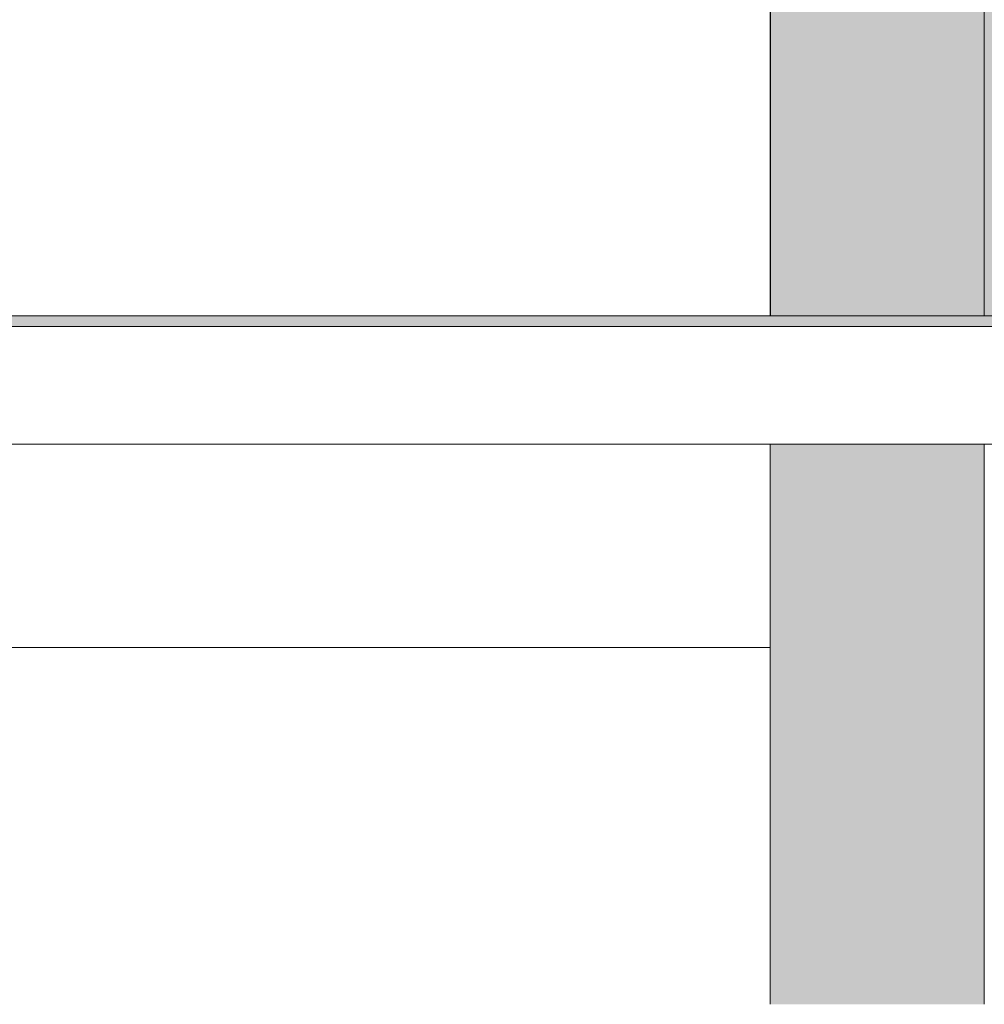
# Model space of a CAD drawing. Header units: metres. Extents: x 3.7 to 90.5, y -1.7 to 14.3.
# Tile 191 of 656: x 75.2 to 76.1, y -0.5 to 0.4. Entities that reach past the tile are written whole.
import ezdxf

# ---------------------------------------------------------------- set-up
doc = ezdxf.new("R2010")
doc.units = ezdxf.units.M
for name, color, linetype, lineweight in [('A-FLOR', 7, 'Continuous', 18), ('A-FLOR-MCUT', 7, 'Continuous', 18), ('A-FLOR-PATT', 7, 'Continuous', 18), ('A-WALL', 7, 'Continuous', 18), ('A-WALL-PATT', 7, 'Continuous', 18), ('S-BEAM', 7, 'Continuous', 18), ('S-COLS', 7, 'Continuous', 18)]:
    doc.layers.add(name, color=color, linetype=linetype, lineweight=lineweight)

# ---------------------------------------------------------------- blocks, each defined once
blk = doc.blocks.new('4 GRE - ESCOLA DE CINEMA E AUDIOVISUAL CINE REX R07_rvt-3-Corte 8')
at = {"layer": 'A-FLOR-PATT', "lineweight": 5, "true_color": 0xafafaf}
blk.add_hatch(color=253, dxfattribs=at).paths.add_polyline_path([(65.58601, 0.09), (65.64043, 0.09), (65.64043, 0.1), (54.84154, 0.1), (54.84154, 0.09), (65.49905, 0.09)])
at = {"layer": 'A-WALL-PATT', "true_color": 0xff8000}
blk.add_hatch(color=30, dxfattribs=at).paths.add_polyline_path([(57.36843, 0.1), (57.58843, 0.1), (57.58843, 2.62), (57.36843, 2.62), (57.36843, 0.29744)])
at = {"layer": 'S-COLS'}
h = blk.add_hatch(dxfattribs=at)
h.set_pattern_fill('FP_34', color=256, style=0, pattern_type=2)
h.set_pattern_definition([(50, (61.586, 6.894), (0.273274, -0.0239114), [0.02857, -0.31432]), (355, (61.586, 6.894), (-0.052863, 0.286588), [0.02286, -0.25146]), (100.451, (61.609, 6.892), (0.220418, 0.26268), [0.02429, -0.26714]), (46.184, (61.586, 6.97), (0.406619, -0.063057), [0.04286, -0.47149]), (96.636, (61.62, 6.965), (0.356107, 0.371139), [0.03643, -0.4007]), (351.184, (61.586, 6.97), (0.356108, 0.371137), [0.03429, -0.37719]), (21, (61.624, 6.951), (0.2274184, -0.153399), [0.02857, -0.31432]), (326, (61.624, 6.951), (0.092705, 0.276284), [0.02286, -0.25146]), (71.451, (61.643, 6.939), (0.320132, 0.122885), [0.02429, -0.26714]), (37.5, (61.586, 6.894), (0.0046375, 0.1268327), [0.00251, -0.2459, 0.00251, -0.25276, -0.25241]), (37.5, (61.586, 6.894), (0.0046375, 0.1268327), [-0.50368, 0.00251, -0.2499]), (7.5, (61.586, 6.894), (0.1002335, 0.1502687), [0.00251, -0.14303, 0.00251, -0.24018, -0.0962]), (7.5, (61.586, 6.894), (0.1002335, 0.1502687), [-0.38824, 0.00251, -0.09369]), (327.5, (61.501, 6.894), (0.2033841, -0.0085941), [0.00251, -0.09274, 0.00251, -0.29467, -0.39433]), (327.5, (61.501, 6.894), (0.2033841, -0.0085941), [-0.39243, 0.00251, -0.39182]), (317.5, (61.463, 6.894), (0.2221916, 0.0381397), [0.00251, -0.12131, 0.00251, -0.19484, -0.28003]), (317.5, (61.463, 6.894), (0.2221916, 0.0381397), [-0.32118, 0.00251, -0.27752])])
h.paths.add_polyline_path([(57.41222, -0.54338), (57.56838, -0.54338), (57.56838, -0.02), (57.36838, -0.02), (57.36838, -0.54338)])
h.paths.add_polyline_path([(57.49632, 0.1), (57.56838, 0.1), (57.56838, 2.66), (57.36838, 2.66), (57.36838, 0.1), (57.41222, 0.1)])
h.paths.add_polyline_path([(57.36838, 2.69), (57.36843, 2.69), (57.36838, 2.81989)])
h.paths.add_polyline_path([(57.36838, 4.595), (57.36843, 4.595), (57.36838, 4.61)])
h.paths.add_polyline_path([(57.36838, 5.11), (57.36843, 5.11), (57.36838, 5.34234)])
at = {"layer": 'A-FLOR'}
for p, q in [((65.64043, 0.1), (54.84154, 0.1)), ((54.84154, -0.02), (65.64043, -0.02))]:
    blk.add_line(p, q, dxfattribs=at)
at = {"layer": 'A-FLOR-MCUT'}
blk.add_line((65.64043, 0.09), (54.84154, 0.09), dxfattribs=at)
at = {"layer": 'A-WALL'}
blk.add_line((57.36843, 2.62), (57.36843, 0.1), dxfattribs=at)
at = {"layer": 'S-COLS'}
for p, q in [((57.36838, 0.1), (57.36838, 2.66)), ((57.56838, 2.66), (57.56838, 0.1)), ((57.36838, -0.54338), (57.36838, -0.02)), ((57.56838, -0.02), (57.56838, -0.54338))]:
    blk.add_line(p, q, dxfattribs=at)
blk = doc.blocks.new('Family - VB31-300720-Corte 8')
at = {"layer": 'S-BEAM'}
blk.add_line((55.04162, -0.21), (57.36838, -0.21), dxfattribs=at)
blk = doc.blocks.new('ESTRUTURAL CINE REX _011_IFC-3-Corte 8')
at = {"layer": 'S-BEAM', "lineweight": 18}
blk.add_blockref('Family - VB31-300720-Corte 8', (0, 0), dxfattribs=at)

msp = doc.modelspace()

# ---------------------------------------------------------------- block references
at = {"lineweight": 5}
for name in ['4 GRE - ESCOLA DE CINEMA E AUDIOVISUAL CINE REX R07_rvt-3-Corte 8', 'ESTRUTURAL CINE REX _011_IFC-3-Corte 8']:
    msp.add_blockref(name, (18.55111, 0), dxfattribs=at)

doc.saveas('drawing.dxf')
